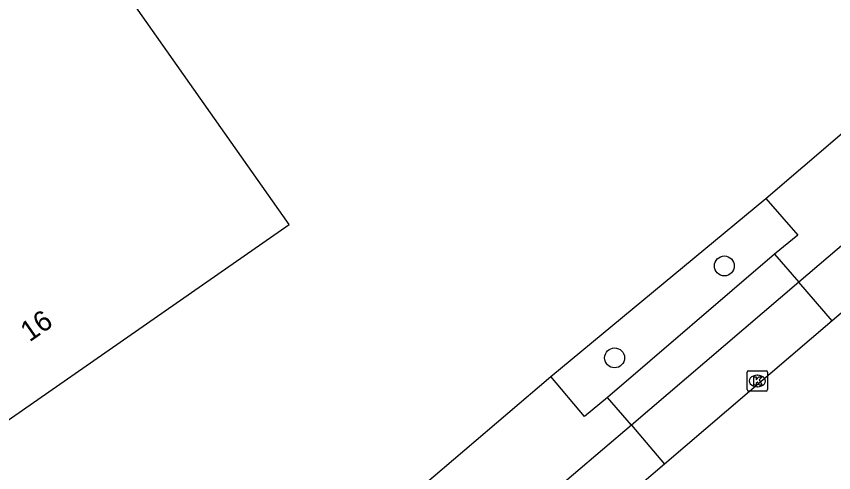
# Model space of a CAD drawing. Extents: x 156651 to 158072, y 387631 to 388990.
# Drawn here: x 157322.16 to 157362.3, y 387910.42 to 387932.82 of the extents above; entities that cross this region are included whole.
import ezdxf

# ---------------------------------------------------------------- set-up
doc = ezdxf.new("R2010")
doc.units = 0
for name, color, linetype in [('IMGEO_Boom', 7, 'Continuous'), ('IMGEO_Groenvoorziening', 7, 'Continuous'), ('IMGEO_Kolk', 7, 'Continuous'), ('IMGEO_Pand', 7, 'Continuous'), ('IMGEO_Pand_nummerreeks', 7, 'Continuous'), ('IMGEO_Rijbaan_lokaal_gesloten', 7, 'Continuous'), ('IMGEO_Voetpad_open', 7, 'Continuous')]:
    doc.layers.add(name, color=color, linetype=linetype)

msp = doc.modelspace()

# ---------------------------------------------------------------- linework, layer by layer
at = {"layer": 'IMGEO_Boom'}
for centre in [(157356.934, 387920.568), (157351.543, 387916.055)]:
    msp.add_circle(centre, 0.489, dxfattribs=at)
at = {"layer": 'IMGEO_Groenvoorziening'}
msp.add_lwpolyline([(157348.404, 387915.137), (157358.974, 387923.885)], dxfattribs=at)
at = {"layer": 'IMGEO_Kolk'}
for p, q in [((157358.052, 387914.495), (157358.052, 387915.347)), ((157358.127, 387915.421), (157358.979, 387915.421)), ((157358.54, 387915.201), (157358.565, 387915.201)), ((157359.053, 387915.347), (157359.053, 387914.495)), ((157358.979, 387914.421), (157358.127, 387914.421)), ((157358.563, 387914.641), (157358.538, 387914.641))]:
    msp.add_line(p, q, dxfattribs=at)
for points in [[(157358.052, 387914.495), (157358.052, 387915.347)], [(157358.127, 387915.421), (157358.979, 387915.421)], [(157359.053, 387915.347), (157359.053, 387914.495)], [(157358.373, 387915.121), (157358.496, 387915.121), (157358.496, 387914.97), (157358.626, 387915.121), (157358.79, 387915.121), (157358.644, 387914.97), (157358.797, 387914.721), (157358.645, 387914.721), (157358.56, 387914.885), (157358.496, 387914.818), (157358.496, 387914.721), (157358.373, 387914.721), (157358.373, 387915.121)], [(157358.979, 387914.421), (157358.127, 387914.421)]]:
    msp.add_lwpolyline(points, dxfattribs=at)
for centre, start, end in [((157358.129, 387915.345), 91.552, 178.448), ((157358.129, 387915.345), 91.552, 178.448), ((157358.977, 387915.345), 1.552, 88.448), ((157358.977, 387915.345), 1.552, 88.448), ((157358.129, 387914.497), 181.552, 268.448), ((157358.129, 387914.497), 181.552, 268.448), ((157358.977, 387914.497), 271.552, 358.448), ((157358.977, 387914.497), 271.552, 358.448)]:
    msp.add_arc(centre, 0.0765, start, end, dxfattribs=at)
for centre, major_axis, ratio, start_param, end_param in [((157358.539, 387914.921), (-0.387, 0.002), 0.722429, 4.712389, 7.853982), ((157358.564, 387914.921), (-0.39, 0.002), 0.717154, 1.570796, 4.712389)]:
    msp.add_ellipse(centre, major_axis=major_axis, ratio=ratio, start_param=start_param, end_param=end_param, dxfattribs=at)
at = {"layer": 'IMGEO_Pand'}
msp.add_lwpolyline([(157260.917, 387977.877), (157262.615, 387975.435), (157309.858, 387907.487), (157312.379, 387909.37), (157314.148, 387907.716), (157335.557, 387922.605), (157328.033, 387933.28), (157335.643, 387938.575), (157332.788, 387942.681), (157309.365, 387976.369)], dxfattribs=at)
at = {"layer": 'IMGEO_Rijbaan_lokaal_gesloten'}
for points in [[(157373.736, 387927.688), (157362.226, 387917.866)], [(157362.226, 387917.866), (157353.99, 387910.839)], [(157353.99, 387910.839), (157345.4, 387903.508)]]:
    msp.add_lwpolyline(points, dxfattribs=at)
at = {"layer": 'IMGEO_Voetpad_open'}
for points in [[(157358.974, 387923.885), (157368.291, 387931.841)], [(157372.115, 387929.588), (157360.599, 387919.773)], [(157358.974, 387923.885), (157360.548, 387922.073), (157359.402, 387921.146)], [(157359.402, 387921.146), (157351.2, 387914.115)], [(157359.402, 387921.146), (157360.599, 387919.773)], [(157360.599, 387919.773), (157352.374, 387912.757)], [(157362.226, 387917.866), (157360.599, 387919.773)], [(157342.068, 387909.735), (157348.404, 387915.137)], [(157351.2, 387914.115), (157350.068, 387913.179), (157348.404, 387915.137)], [(157352.374, 387912.757), (157351.2, 387914.115)], [(157352.374, 387912.757), (157343.827, 387905.486)], [(157352.374, 387912.757), (157353.99, 387910.839)]]:
    msp.add_lwpolyline(points, dxfattribs=at)

# ---------------------------------------------------------------- texts
at = {"layer": 'IMGEO_Pand_nummerreeks'}
msp.add_text('16', height=1, rotation=34.8186, dxfattribs=at).set_placement((157322.81, 387916.81))

doc.saveas('drawing.dxf')
